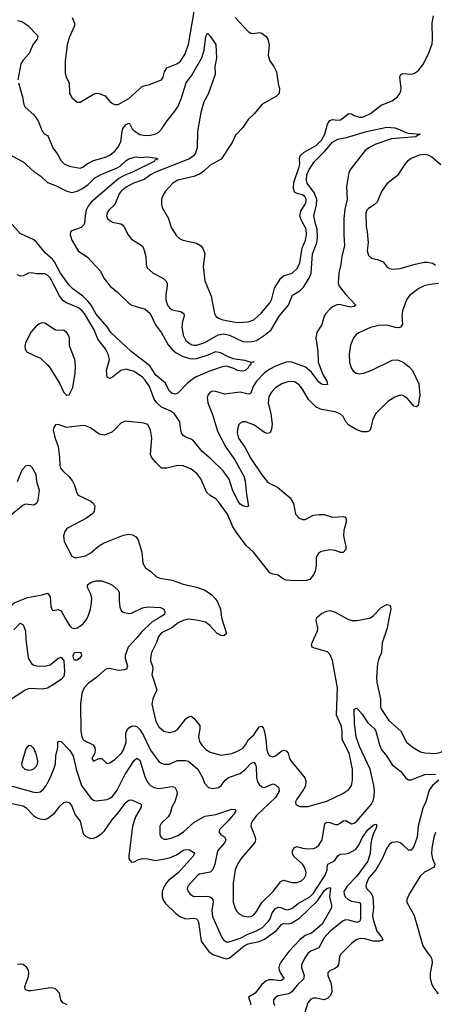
# Model space of a CAD drawing. Header units: inches. Extents: x 1682530 to 1839546, y 640742 to 791647.
# Tile 702 of 923: x 1816785 to 1819841, y 687158 to 694414. Entities that reach past the tile are written whole.
import ezdxf

# ---------------------------------------------------------------- set-up
doc = ezdxf.new("R2010")
doc.units = ezdxf.units.IN
doc.header["$MEASUREMENT"] = 0
doc.layers.add('B8618', color=7, linetype='Continuous')
doc.layers.add('B8619', color=7, linetype='Continuous')

msp = doc.modelspace()

# ---------------------------------------------------------------- linework, layer by layer
at = {"layer": 'B8618', "color": 5}
for points, elevation in [([(1817123.4, 690000), (1817152.3, 689950), (1817170, 689933.2), (1817180.7, 689930), (1817190, 689927.7), (1817210, 689933), (1817250, 689960.2), (1817272.7, 689987.3), (1817279.3, 690000)], 460), ([(1817801, 690000), (1817762.7, 689977.3), (1817680.7, 689899.3), (1817650, 689858), (1817585.5, 689790), (1817562.8, 689730), (1817561.8, 689710), (1817579.8, 689650), (1817572.6, 689627.4), (1817557.7, 689622.3), (1817510, 689619.4), (1817450, 689632.8), (1817427.7, 689630), (1817410, 689621.1), (1817353.7, 689570), (1817290, 689522), (1817260.2, 689490), (1817243.2, 689450), (1817233, 689370), (1817236.2, 689170), (1817243.3, 689130), (1817250, 689113.4), (1817261.6, 689101.6), (1817326.3, 689070), (1817339.7, 689050), (1817341.3, 689030), (1817335.8, 689004.2), (1817317.3, 688970), (1817330, 688951), (1817369.5, 688970.5), (1817390, 688970.6), (1817419.2, 688939.2), (1817433, 688933), (1817450, 688937.4), (1817490, 688965.2), (1817536.2, 689010), (1817550, 689033.7), (1817569.2, 689090), (1817567.6, 689150), (1817571.5, 689170), (1817590, 689195.2), (1817610, 689209.2), (1817630.7, 689210.7), (1817650, 689204.5), (1817670, 689183.6), (1817698.5, 689138.5), (1817748.8, 689030), (1817810, 688948), (1817830, 688934.4), (1817850, 688929.2), (1817890, 688927.9), (1817945.6, 688954.4), (1818010, 688955.2), (1818029.6, 688949.6), (1818098.9, 688890), (1818133.8, 688830), (1818147.4, 688787.4), (1818176.1, 688756.1), (1818210, 688747.8), (1818250, 688755.6), (1818270, 688770.3), (1818300.4, 688810), (1818323.5, 688830), (1818410, 688860.2), (1818450, 688890.2), (1818490, 688932.4), (1818510, 688941.7), (1818520.3, 688930), (1818527.2, 688910), (1818529.5, 688829.5), (1818538.5, 688798.5), (1818550, 688777.6), (1818570, 688761.7), (1818590, 688756.9), (1818650, 688782.6), (1818670, 688776.5), (1818694.7, 688754.7), (1818697.7, 688730), (1818670, 688681.6), (1818531, 688550), (1818500.2, 688510), (1818491.4, 688490), (1818488.9, 688470), (1818521.2, 688390), (1818523.2, 688370), (1818518.6, 688350), (1818415.5, 688230), (1818391.3, 688190), (1818374.4, 688150), (1818359.3, 688050), (1818359.3, 687910), (1818370, 687870.6), (1818384.2, 687844.2), (1818404.1, 687824.1), (1818430.2, 687810.2), (1818470, 687803.2), (1818490, 687806), (1818510, 687818.2), (1818530, 687841.5), (1818570.9, 687909.1), (1818654.6, 687990), (1818710, 688064.2), (1818730, 688073.4), (1818790, 688054.9), (1818830, 688055.5), (1818864.2, 688070), (1818884.7, 688090), (1818894.6, 688110), (1818897.1, 688130), (1818884.5, 688170), (1818870, 688192), (1818806.5, 688246.5), (1818795, 688270), (1818796.1, 688290), (1818810, 688314.9), (1818830, 688320.9), (1818868.7, 688308.7), (1818910, 688304.4), (1818950, 688305.7), (1818970, 688313.2), (1818990.8, 688330), (1819013.8, 688370), (1819034, 688490), (1819050, 688499.7), (1819070, 688498.3), (1819110, 688483.9), (1819130, 688483.5), (1819147.9, 688492.1), (1819170, 688511.3), (1819190, 688513.8), (1819230, 688489), (1819250, 688492.6), (1819270, 688508), (1819376.3, 688630), (1819390, 688657.6), (1819398.6, 688690), (1819400.8, 688730), (1819396.2, 688770), (1819368.1, 688890), (1819290, 689058.8), (1819265.5, 689130), (1819251.8, 689228.2), (1819250, 689334), (1819270, 689340.7), (1819310, 689295.3), (1819351.9, 689231.9), (1819398.3, 689190), (1819410.1, 689170), (1819436.5, 689070), (1819454.4, 689030), (1819490, 688986.3), (1819530, 688924), (1819593.4, 688873.4), (1819630, 688823.9), (1819650, 688813.5), (1819670, 688812.9), (1819770, 688851.9), (1819850, 688855.3)], 460), ([(1818275.5, 690000), (1818310.3, 689890), (1818290, 689874), (1818270, 689875.8), (1818240.7, 689890), (1818187.5, 689950), (1818154, 689974), (1818089.6, 689990.4), (1818030, 689995.4), (1817990, 689987.6), (1817954.2, 689970), (1817907.1, 689932.9), (1817830, 689895.3), (1817808.4, 689870), (1817794.7, 689825.3), (1817757.7, 689750), (1817749.3, 689710), (1817750.2, 689690), (1817764.7, 689650), (1817766.7, 689630), (1817758.2, 689590), (1817795, 689475), (1817766.4, 689410), (1817759.8, 689370), (1817790, 689241.6), (1817810, 689203.7), (1817848.4, 689170), (1817890, 689161.5), (1817930, 689171.3), (1817950, 689185.2), (1818010, 689261.7), (1818030, 689276), (1818050, 689280.5), (1818067.9, 689267.9), (1818113.9, 689213.9), (1818114, 689190), (1818103, 689130), (1818110, 689094.4), (1818127.1, 689067.1), (1818156.4, 689036.4), (1818190, 689015.5), (1818270, 688995), (1818350, 689007.6), (1818390, 689023.5), (1818430, 689046.7), (1818449.8, 689070), (1818470.7, 689109.3), (1818510, 689143.2), (1818550, 689203.8), (1818570, 689207.9), (1818582.2, 689190), (1818590, 689166), (1818600.6, 689110), (1818606.2, 689030), (1818619.9, 688999.9), (1818630, 688988.5), (1818650, 688983.2), (1818670, 688990.2), (1818710, 689021.7), (1818730, 689030.1), (1818750, 689026.5), (1818764.7, 689010), (1818774.2, 688970), (1818785, 688950), (1818886.9, 688826.9), (1818894, 688806), (1818891, 688769), (1818877.7, 688742.3), (1818826.7, 688670), (1818819.1, 688650), (1818821, 688630), (1818850, 688617.1), (1818910, 688614.9), (1819050, 688654.9), (1819167.7, 688712.3), (1819210, 688742.4), (1819231.1, 688770), (1819239.2, 688810), (1819238, 688890), (1819212.7, 689010), (1819162, 689110), (1819162.6, 689170), (1819154.1, 689214.1), (1819119.9, 689290), (1819127.2, 689490), (1819090, 689691.6), (1819073.8, 689733.8), (1819054.7, 689754.7), (1818950, 689784.5), (1818940.5, 689790), (1818938, 689798), (1818936, 689810), (1818942.2, 689830), (1818980.4, 689910), (1818982.6, 689930), (1818971.5, 689990), (1818973.7, 690000)], 480), ([(1819198.7, 690000), (1819210, 689994), (1819232.8, 689987.2), (1819270, 689986), (1819336.7, 690000)], 480), ([(1819506.6, 690000), (1819493.6, 689930), (1819457.7, 689822.3), (1819452.4, 689750), (1819430, 689700.5), (1819422.3, 689670), (1819415, 689570), (1819417.4, 689530), (1819443.6, 689410), (1819445.5, 689350), (1819451.7, 689330), (1819507, 689250), (1819593.4, 689170), (1819636.4, 689090), (1819686, 689050), (1819740, 689020), (1819771.1, 689011.1), (1819850, 689007.2), (1819890, 689017.5), (1819933.2, 689046.8), (1819960, 689080), (1819990, 689143), (1820000, 689154.5)], 480), ([(1816741.7, 689918.3), (1816790, 689967.7), (1816810, 689954.9), (1816827.9, 689910), (1816830.1, 689850), (1816848.3, 689710), (1816871.7, 689670), (1816890, 689657.2), (1816910, 689651.8), (1816970, 689650.1), (1817010, 689659.8), (1817070, 689708.2), (1817090, 689715.4), (1817110.8, 689690), (1817116.6, 689610), (1817110, 689573), (1817090, 689550.8), (1817027.2, 689510), (1816990, 689489.1), (1816950, 689479.8), (1816870, 689485.6), (1816850, 689483.9), (1816830, 689475.6), (1816692.5, 689387.5)], 440), ([(1816730, 688766.2), (1816890, 688722.2), (1816910, 688718.3), (1816935.8, 688724.2), (1816958.4, 688741.6), (1816975.7, 688764.3), (1817004.3, 688815.7), (1817040.6, 688899.4), (1817048.5, 688930), (1817050.9, 688990), (1817065.5, 689050), (1817065.4, 689090), (1817070, 689096.4), (1817090, 689095.8), (1817151.6, 689031.6), (1817180.2, 688990), (1817202.7, 688890), (1817241.6, 688770), (1817310, 688677), (1817330, 688662), (1817350, 688658.3), (1817430, 688668.4), (1817450, 688676.3), (1817469.4, 688690.6), (1817503.5, 688736.5), (1817560.8, 688850), (1817630, 688955.3), (1817650, 688971.6), (1817670, 688957), (1817710.1, 688830), (1817730, 688792.9), (1817750.7, 688770.7), (1817775.8, 688755.8), (1817810, 688748.1), (1817910, 688762.3), (1817930, 688758.3), (1817944.6, 688730), (1817945.7, 688710), (1817927.6, 688650), (1817907, 688610), (1817895.3, 688564.7), (1817880.9, 688539.1), (1817829.2, 688490.8), (1817818.7, 688470), (1817818.4, 688410), (1817828, 688388), (1817850, 688376.4), (1817870, 688375.8), (1817910, 688384.7), (1817950, 688402.6), (1817992.6, 688430), (1818070, 688498.5), (1818150, 688543.9), (1818230, 688557.1), (1818350, 688595.3), (1818373.7, 688593.7), (1818377.3, 688590), (1818370.3, 688570), (1818321, 688510), (1818260.8, 688450), (1818253.1, 688430), (1818268.5, 688410), (1818296.1, 688390), (1818305.5, 688370), (1818296.5, 688350), (1818243.8, 688290), (1818223.7, 688190), (1818210, 688152.8), (1818188.7, 688131.3), (1818110, 688116.8), (1818097.6, 688110), (1818024, 688030), (1818019.6, 688010), (1818026, 687990), (1818042, 687970), (1818070, 687951.7), (1818170, 687956.1), (1818190, 687951), (1818201.4, 687941.4), (1818209.5, 687929.5), (1818211.9, 687910), (1818201.2, 687850), (1818206.2, 687806.2), (1818276.1, 687650), (1818290.2, 687630.2), (1818310, 687619.7), (1818330, 687619.8), (1818410, 687645.7), (1818465.7, 687674.3), (1818530, 687699.1), (1818574.5, 687725.5), (1818619.5, 687770), (1818631, 687789), (1818646.6, 687833.4), (1818670, 687864.7), (1818690, 687874.7), (1818710, 687871.8), (1818750, 687855.5), (1818770, 687855.9), (1818790, 687863.7), (1818838.4, 687901.6), (1818923, 687950), (1818950, 687978.5), (1819036.7, 688110), (1819052, 688150), (1819050.8, 688170), (1819056.3, 688190), (1819105.5, 688214.5), (1819130, 688253.4), (1819139.4, 688260.6), (1819150, 688265.4), (1819186, 688266), (1819210, 688272.3), (1819259.9, 688300.1), (1819285.8, 688330), (1819310, 688386.2), (1819350, 688443.6), (1819390, 688478.5), (1819410, 688486.8), (1819417.6, 688477.6), (1819410.4, 688450.4), (1819394.8, 688425.2), (1819379.8, 688380.2), (1819373.4, 688346.6), (1819369.2, 688270), (1819350, 688212.1), (1819270, 688101.9), (1819199.8, 688030), (1819175.4, 687990), (1819175.6, 687970), (1819184.3, 687950), (1819205.7, 687930), (1819230, 687918.7), (1819288.8, 687908.8), (1819296.5, 687896.5), (1819296.6, 687790), (1819292.1, 687770), (1819270, 687761.7), (1819210, 687778.7), (1819190, 687780.3), (1819170, 687772.7), (1819070, 687695), (1819030, 687647.8), (1818990, 687574.8), (1818930, 687550.7), (1818910, 687532.9), (1818883.7, 687496.3), (1818863, 687450), (1818863.5, 687430), (1818881, 687370), (1818877.2, 687342.8), (1818830, 687298.7), (1818790, 687249.8), (1818770, 687236.5), (1818690, 687221.1), (1818670.7, 687209.3), (1818655.6, 687190), (1818654.8, 687170), (1818663.1, 687150)], 440), ([(1819873.8, 688810), (1819828.5, 688771.5), (1819803.6, 688736.4), (1819778, 688650), (1819755.3, 688604.7), (1819722.3, 688470), (1819715, 688390), (1819690, 688321.6), (1819670, 688294), (1819650, 688293.6), (1819610, 688334.2), (1819590, 688348.6), (1819570, 688355.3), (1819530, 688351.1), (1819510, 688338.9), (1819490, 688309.5), (1819456.8, 688230), (1819409.6, 688150.4), (1819358.6, 688090), (1819340.2, 688050), (1819337.1, 688030), (1819344.5, 688010), (1819376.6, 687976.6), (1819389.1, 687950), (1819391.9, 687870), (1819384.7, 687810), (1819390, 687782.4), (1819417.9, 687697.9), (1819455.3, 687650), (1819462, 687630), (1819436.4, 687623.6), (1819390, 687623), (1819330, 687641.2), (1819296, 687644), (1819270, 687636.8), (1819230, 687607.4), (1819152.3, 687527.7), (1819143.1, 687510), (1819134, 687450), (1819125.1, 687434.9), (1819110, 687421), (1819073.1, 687406.9), (1819057.1, 687390), (1819055.3, 687370), (1819077.6, 687317.6), (1819084, 687290), (1819085.5, 687250), (1819077.2, 687222.8), (1819057.3, 687202.7), (1819030, 687191.9), (1818970, 687204.4), (1818950, 687204), (1818930, 687195.4), (1818909, 687170), (1818884.2, 687090)], 460), ([(1816670, 688650.1), (1816810, 688619.8), (1816830, 688608.2), (1816887.8, 688550), (1816910, 688535), (1816934.5, 688525.5), (1816970, 688520.3), (1816990, 688526.4), (1817044.5, 688570), (1817080.4, 688619.6), (1817110, 688644.9), (1817130, 688651), (1817150, 688646.7), (1817170, 688619.3), (1817194.3, 688554.3), (1817230, 688508.5), (1817254.2, 688414.2), (1817270, 688396.9), (1817290, 688386.5), (1817310, 688380.8), (1817330, 688382.4), (1817350, 688390.2), (1817390, 688418.2), (1817410, 688437.2), (1817464.5, 688515.5), (1817511.5, 688568.5), (1817570, 688647.9), (1817590, 688661.8), (1817610, 688664.4), (1817675.2, 688635.2), (1817680.3, 688630), (1817680.7, 688610), (1817640, 688540), (1817617.2, 688470), (1817589.2, 688250), (1817590.4, 688230), (1817610, 688206.7), (1817630, 688208.9), (1817656.9, 688223.1), (1817690, 688233), (1817730, 688231.5), (1817790, 688218.9), (1817890, 688238.3), (1817940.2, 688259.8), (1817990, 688293), (1818010, 688298.8), (1818036.2, 688296.2), (1818070, 688278), (1818073.8, 688270), (1818064.9, 688250), (1817952.2, 688127.8), (1817882.2, 688070), (1817867.6, 688052.4), (1817850, 688027.1), (1817834.6, 687990), (1817834.4, 687950), (1817844.3, 687924.3), (1817860.9, 687900.9), (1817934.7, 687830), (1817965.9, 687805.9), (1818010, 687788.9), (1818070, 687792.4), (1818090, 687787.9), (1818103.2, 687763.2), (1818123.7, 687623.7), (1818177.6, 687550), (1818210, 687525.5), (1818290, 687497.6), (1818310, 687494), (1818330, 687498.6), (1818438.7, 687590), (1818470, 687602.9), (1818550, 687620.8), (1818590, 687639.1), (1818678.4, 687701.6), (1818714.5, 687745.5), (1818730, 687752.7), (1818770, 687751.1), (1818790, 687757.8), (1818847.7, 687792.3), (1818980.1, 687919.9), (1819030, 687993.9), (1819050, 688011.6), (1819070, 688019.5), (1819075, 688015), (1819068.7, 687950), (1819083.8, 687890), (1819083.2, 687870), (1819013.7, 687750), (1818936.4, 687683.6), (1818890, 687664.4), (1818850, 687633.1), (1818770, 687548.2), (1818710.1, 687470), (1818699.5, 687450), (1818695.3, 687430), (1818698.6, 687410), (1818707.6, 687387.6), (1818733.2, 687350), (1818730, 687344.2), (1818710, 687331.7), (1818650, 687339.7), (1818622.2, 687337.8), (1818599.1, 687330), (1818570, 687305), (1818519.9, 687240.1), (1818472.6, 687210), (1818485.8, 687170), (1818485.6, 687154.4)], 420), ([(1819850, 688425.4), (1819837, 688390), (1819821.9, 688310), (1819819.8, 688270), (1819828.9, 688230), (1819844.3, 688190), (1819840.8, 688170), (1819768.4, 688131.6), (1819736.6, 688103.4), (1819655.5, 687970), (1819638, 687930), (1819638.8, 687910), (1819693.7, 687813.7), (1819756.9, 687590), (1819785.1, 687545.1), (1819813.7, 687510), (1819821.7, 687490), (1819824.9, 687464.9), (1819811.1, 687390), (1819810.2, 687350), (1819819.6, 687310), (1819837.6, 687277.6), (1819870, 687234.9)], 480), ([(1817135.6, 687155.6), (1817102.9, 687170), (1817088.5, 687190), (1817079.9, 687239.9), (1817050, 687271.5), (1817030, 687278.3), (1817010, 687278.7), (1816870, 687258.4), (1816850, 687257.8), (1816830, 687264.7), (1816825.1, 687270), (1816822.5, 687290), (1816850, 687363), (1816854, 687390), (1816849.8, 687410), (1816838.4, 687430), (1816810, 687451.4), (1816790, 687454.6), (1816770, 687450.6)], 420)]:
    msp.add_lwpolyline(points, dxfattribs=dict(at, elevation=elevation))
for points, elevation in [([(1817210, 689693.3), (1817190, 689694.7), (1817181.6, 689710), (1817180.3, 689730), (1817189, 689750), (1817210, 689754.3), (1817236.3, 689750), (1817240.4, 689730), (1817228.4, 689710)], 440), ([(1816850, 689065.2), (1816830, 689042), (1816798.7, 688930), (1816803.7, 688910), (1816823, 688890), (1816850, 688882.6), (1816870, 688886), (1816890, 688894.4), (1816907.3, 688910), (1816916.9, 688930), (1816919.7, 688950), (1816910, 688997.2), (1816890, 689042.7), (1816870, 689062.7)], 460)]:
    msp.add_lwpolyline(points, close=True, dxfattribs=dict(at, elevation=elevation))
at = {"layer": 'B8619', "color": 5}
for points, elevation in [([(1817172, 694430), (1817188.4, 694390), (1817190.2, 694370), (1817151.8, 694288.2), (1817135.9, 694230), (1817120.7, 694110), (1817121.8, 694021.8), (1817128.8, 693990), (1817150.3, 693950), (1817153.4, 693870), (1817170, 693841), (1817210, 693806), (1817230, 693806), (1817330, 693866.7), (1817350, 693872.4), (1817370, 693871.6), (1817414.4, 693854.4), (1817450, 693812.6), (1817470, 693796.2), (1817490, 693788.4), (1817510, 693789.3), (1817590, 693833), (1817690, 693925.3), (1817742.2, 693937.8), (1817830, 693970.6), (1817843.6, 693990), (1817852.4, 694030), (1817870, 694060.3), (1817944.5, 694090), (1817971.1, 694110), (1818003.3, 694156.7), (1818030, 694230.8), (1818074.5, 694490)], 480), ([(1818373.7, 694430), (1818470, 694326.7), (1818490, 694315.3), (1818510, 694312), (1818550, 694319.3), (1818570, 694316.3), (1818602.8, 694290), (1818614, 694270), (1818624.9, 694230), (1818617.1, 694150), (1818630, 694111), (1818659.1, 694070), (1818679.1, 694030), (1818694, 693930), (1818700.7, 693910), (1818697.3, 693870), (1818678.8, 693850), (1818570.3, 693789.7), (1818516.3, 693723.7), (1818470, 693679.5), (1818430, 693620.7), (1818376.3, 693563.7), (1818350.2, 693509.8), (1818270, 693386.3), (1818190, 693341.4), (1818142.1, 693297.9), (1818110, 693276.2), (1818070, 693259.8), (1817950, 693230.8), (1817914, 693210), (1817859, 693150), (1817841.2, 693118.8), (1817831.6, 693090), (1817831.6, 693051.6), (1817836.5, 693030), (1817882.3, 692950), (1817902.3, 692882.3), (1817941.8, 692821.8), (1817962.6, 692802.6), (1817987.3, 692790), (1818088, 692768), (1818117.4, 692750), (1818134.9, 692730), (1818150.2, 692690), (1818136.5, 692596.5), (1818150.2, 692490.2), (1818197.4, 692377.4), (1818220.6, 692250), (1818231.3, 692230), (1818250, 692214.7), (1818282.2, 692202.2), (1818390, 692182.5), (1818470, 692186.7), (1818510, 692203.2), (1818567.1, 692252.9), (1818631.5, 692330), (1818643.5, 692356.5), (1818663.9, 692436.1), (1818710, 692510.2), (1818730, 692526.7), (1818794, 692546), (1818830, 692580.3), (1818850, 692622), (1818866.3, 692730), (1818892.3, 692790), (1818900.2, 692830), (1818895.5, 692870), (1818860.1, 692940.1), (1818851, 692970), (1818856.4, 693003.6), (1818890, 693055.3), (1818896.1, 693070), (1818896.5, 693090), (1818888.9, 693110), (1818870, 693124.7), (1818830, 693134.7), (1818810, 693144.6), (1818802.4, 693170), (1818806.3, 693213.7), (1818845.9, 693330), (1818849.9, 693350), (1818848.3, 693390), (1818853.6, 693410), (1818882.5, 693437.5), (1818970, 693487.9), (1819010, 693525.9), (1819033.9, 693570), (1819055, 693645), (1819070, 693672.4), (1819090, 693677.8), (1819130, 693673), (1819150, 693676.9), (1819210, 693722), (1819230, 693720.2), (1819250, 693708.5), (1819290, 693696.3), (1819310, 693696.5), (1819330, 693702.9), (1819370, 693724.3), (1819450, 693785.7), (1819530, 693815.6), (1819570, 693846.7), (1819587, 693870), (1819594.4, 693890), (1819595.9, 693910), (1819586.6, 693990), (1819591.1, 694008.9), (1819610, 694017.3), (1819670, 694013.5), (1819690, 694018), (1819721.8, 694038.2), (1819757.2, 694082.8), (1819797.3, 694162.7), (1819824.1, 694235.9), (1819828, 694272), (1819824.5, 694390), (1819836.1, 694443.9)], 480), ([(1816770, 694407.7), (1816801.2, 694401.2), (1816821.5, 694390), (1816848.4, 694368.4), (1816916.8, 694296.8), (1816920.2, 694290), (1816913.2, 694270), (1816885.9, 694234.1), (1816854.1, 694165.9), (1816810, 694115.6), (1816794.5, 694090), (1816772.4, 693972.4)], 460), ([(1816775.8, 693950), (1816806.6, 693846.6), (1816816.5, 693790), (1816825.7, 693770), (1816890, 693712.7), (1816922.4, 693670), (1816950, 693593.4), (1816970, 693570.5), (1816990, 693561.3), (1816994.7, 693554.7), (1817030.1, 693470.1), (1817064.5, 693424.5), (1817090, 693375.3), (1817112.2, 693352.2), (1817150, 693335), (1817230, 693319.1), (1817250, 693327.3), (1817277, 693350), (1817330, 693377.6), (1817410, 693398.7), (1817450, 693417.2), (1817490, 693449.2), (1817510, 693476.5), (1817530, 693514.9), (1817539.6, 693590), (1817546.6, 693613.4), (1817570, 693642.4), (1817590, 693652.6), (1817595.5, 693650), (1817615.3, 693610), (1817630, 693594.3), (1817670, 693568.3), (1817710, 693561.6), (1817750, 693563.8), (1817790, 693574.4), (1817810, 693586), (1817830, 693606.7), (1817872.9, 693670), (1817930, 693740.2), (1817950, 693773.2), (1817975, 693830), (1818012.2, 693950), (1818054.6, 694005.4), (1818126.6, 694133.4), (1818144.7, 694190), (1818158, 694290), (1818170, 694316.3), (1818190, 694293), (1818230, 694230.4), (1818236.5, 694130), (1818224.5, 694070), (1818225.3, 694010), (1818174.6, 693865.4), (1818143.2, 693810), (1818120.4, 693730), (1818096, 693590), (1818092.4, 693470), (1818081.6, 693430), (1818066, 693410), (1818036.9, 693390), (1817786.4, 693290), (1817749.4, 693270), (1817703.8, 693236.2), (1817624, 693210), (1817570, 693181.1), (1817533.1, 693150), (1817518.1, 693130), (1817486.6, 693053.4), (1817443.1, 693010), (1817429.1, 692990), (1817425.8, 692970), (1817432, 692950), (1817451.2, 692931.2), (1817470, 692922.8), (1817530, 692910.3), (1817542, 692902), (1817554, 692890), (1817584.2, 692830), (1817610, 692796.4), (1817687.6, 692747.6), (1817698, 692730), (1817714, 692670), (1817718, 692610), (1817725.9, 692585.9), (1817770, 692546.4), (1817846, 692506), (1817863, 692490), (1817871.7, 692471.7), (1817873.1, 692453.1), (1817863.2, 692390), (1817863.6, 692350), (1817874.3, 692310), (1817888.8, 692290), (1817910, 692275.3), (1817970, 692263.2), (1817994.9, 692250), (1817998, 692230), (1817984.2, 692190), (1817980.2, 692150), (1817989.2, 692090), (1818010, 692049), (1818050, 692020.6), (1818070, 692015.8), (1818090, 692017), (1818150, 692035.8), (1818247.5, 692092.5), (1818290, 692098.2), (1818331.4, 692090), (1818430, 692042.2), (1818490, 692039.2), (1818530, 692050.9), (1818589.9, 692090.1), (1818637.7, 692130), (1818698.5, 692230), (1818765.6, 692310), (1818796.4, 692383.6), (1818850, 692416.8), (1818876.2, 692443.8), (1818918.3, 692510), (1818933.3, 692546.7), (1818944.3, 692690), (1818974.5, 692770), (1818981, 692810), (1818976.8, 692870), (1818964.6, 692910), (1818954.2, 692970), (1818972.9, 693050), (1818974.6, 693090), (1818957.1, 693137.1), (1818904.7, 693210), (1818898.4, 693230), (1818902.2, 693270), (1818918.2, 693310), (1818957.7, 693370), (1819034.6, 693445.4), (1819090, 693510.7), (1819130, 693533.5), (1819193, 693547), (1819342, 693590), (1819490, 693621.3), (1819550, 693617.3), (1819585.5, 693605.5), (1819630, 693583.1), (1819650, 693578.7), (1819738, 693570), (1819718, 693562), (1819706, 693550), (1819524.7, 693535.3), (1819410, 693498), (1819359.1, 693470), (1819332.7, 693450), (1819224.9, 693315.1), (1819211.7, 693288.3), (1819195.1, 693184.9), (1819198.6, 693090), (1819182.3, 693017.7), (1819173.3, 692950), (1819173.5, 692830), (1819178.7, 692750), (1819159.5, 692670), (1819152.7, 692610), (1819137.1, 692550), (1819132.6, 692472.6), (1819140.7, 692450), (1819188.8, 692388.8), (1819263, 692310), (1819250, 692301.3), (1819223.4, 692296.6), (1819150, 692314), (1819130, 692314.5), (1819090, 692297.4), (1819070, 692282.2), (1819042, 692250), (1819030.2, 692230), (1819011.5, 692168.5), (1818975.2, 692110), (1818968.9, 692071.1), (1818982.6, 691970), (1818984.3, 691890), (1819020.1, 691800.1), (1819050.2, 691750), (1819053.5, 691726.5), (1819030, 691722.9), (1819010, 691728.4), (1818990, 691743.5), (1818937, 691817), (1818892.7, 691852.7), (1818790, 691891.2), (1818770, 691893.6), (1818750, 691890.5), (1818670, 691861.1), (1818630, 691839.9), (1818588.4, 691810), (1818530.2, 691750), (1818507.2, 691710), (1818490, 691661.6), (1818482.3, 691657.7), (1818470, 691654.7), (1818410, 691669), (1818295.7, 691655.7), (1818230, 691675.4), (1818210, 691677.4), (1818190, 691669.6), (1818174, 691650), (1818167.8, 691630), (1818171.3, 691590), (1818205.3, 691505.3), (1818242.9, 691382.9), (1818303.9, 691263.9), (1818372.1, 691170), (1818438.5, 691050), (1818447.4, 691012.6), (1818456.5, 690916.5), (1818470.8, 690830), (1818456.8, 690823.2), (1818430, 690832), (1818410, 690844.7), (1818390, 690874.5), (1818353.1, 690950), (1818328.3, 691028.3), (1818286, 691090), (1818196.9, 691176.9), (1818130, 691232.7), (1818067.8, 691307.8), (1818050, 691322.5), (1818010, 691337.4), (1817990, 691351.1), (1817978, 691370), (1817972.3, 691390), (1817964.8, 691450), (1817926, 691510), (1817899.1, 691530), (1817830, 691558.8), (1817795.7, 691590), (1817777.7, 691617.7), (1817740.9, 691710), (1817710, 691758.8), (1817690, 691781.1), (1817630, 691821.6), (1817570, 691838.3), (1817530.8, 691829.2), (1817470, 691779.6), (1817450, 691769.6), (1817430, 691779), (1817426, 691830), (1817446.2, 691910), (1817436.5, 691950), (1817418, 691990), (1817360.2, 692060.2), (1817333.9, 692130), (1817262.6, 692250), (1817245, 692270), (1817218.5, 692290), (1817130, 692327.2), (1817104.4, 692344.4), (1817079.2, 692379.2), (1817010, 692510.9), (1816992.9, 692530), (1816970, 692542), (1816910, 692540.4), (1816870, 692548.5), (1816850, 692545.3), (1816810, 692526), (1816790, 692523.6), (1816770, 692534.5)], 460), ([(1816727, 693410), (1816810, 693368.1), (1816890, 693296.5), (1816942, 693262), (1816990, 693214.6), (1817050, 693192.6), (1817133.7, 693150), (1817170, 693141.8), (1817208.2, 693150), (1817247.8, 693170), (1817290, 693200.1), (1817339.8, 693250), (1817390, 693276.2), (1817499.7, 693320.3), (1817524.9, 693335.1), (1817570, 693376.5), (1817590, 693387.9), (1817630, 693401.7), (1817650, 693403.1), (1817670, 693399.5), (1817730, 693402.8), (1817794, 693394), (1817802.8, 693390), (1817782, 693378), (1817777.1, 693370), (1817616.5, 693290), (1817554.6, 693265.4), (1817516.7, 693243.3), (1817311.6, 693070), (1817290, 693040.9), (1817276.2, 693010), (1817267.1, 692970), (1817263.9, 692916.1), (1817258.2, 692901.8), (1817237.8, 692882.2), (1817170, 692858.7), (1817159.3, 692850), (1817156.5, 692830), (1817170.2, 692790), (1817215.8, 692710), (1817284.6, 692664.6), (1817381.3, 692561.3), (1817404.9, 692510), (1817452, 692450), (1817507.3, 692407.3), (1817590, 692324.4), (1817611.1, 692311.1), (1817710, 692280.7), (1817747.1, 692250), (1817785.3, 692165.3), (1817830, 692107), (1817878.9, 692018.9), (1817905.8, 691985.8), (1817939.6, 691959.6), (1817990, 691932.5), (1818038.7, 691918.7), (1818070, 691915.5), (1818090, 691917.9), (1818175.2, 691944.8), (1818232, 691970), (1818262.8, 691962.8), (1818313.7, 691933.7), (1818357.3, 691917.3), (1818445.5, 691905.5), (1818490, 691891), (1818512.7, 691892.7), (1818490.8, 691889.2), (1818486.8, 691870), (1818475.6, 691864.4), (1818468.5, 691850), (1818447.2, 691830), (1818430, 691823), (1818390, 691828.5), (1818362.8, 691842.8), (1818310, 691860.5), (1818270, 691854), (1818179, 691821), (1818080.9, 691779.1), (1818056, 691764), (1818023.2, 691736.8), (1817950, 691662), (1817930, 691654), (1817910, 691659.3), (1817890, 691677), (1817858.1, 691738.1), (1817790, 691795.4), (1817744.4, 691864.4), (1817606.6, 691970), (1817457.6, 692110), (1817429.4, 692150), (1817350, 692243.4), (1817311.4, 692311.4), (1817290, 692338.5), (1817250, 692377.6), (1817177.2, 692430), (1817150, 692458.5), (1817087.3, 692547.3), (1817043, 692630), (1817026.9, 692650), (1816974.6, 692694.6), (1816910, 692775.4), (1816890, 692791.6), (1816790, 692839.2), (1816730, 692906)], 440), ([(1819890, 693345.1), (1819822.2, 693402.2), (1819796.6, 693416.6), (1819770, 693421.6), (1819730, 693415.7), (1819670, 693390.7), (1819640.9, 693370), (1819623.2, 693350), (1819570, 693265.6), (1819490, 693206), (1819451.5, 693148.5), (1819418.9, 693070), (1819397.8, 693050), (1819356, 693024), (1819344.3, 693010), (1819336.3, 692990), (1819338.4, 692890), (1819346.9, 692850), (1819352.6, 692770), (1819346.3, 692710), (1819356.7, 692676.7), (1819378, 692658), (1819430, 692644.6), (1819464.9, 692630), (1819494.8, 692590), (1819510, 692581.6), (1819536.2, 692576.2), (1819590, 692580.9), (1819690, 692610.2), (1819766.9, 692626.9), (1819790, 692628.5), (1819830, 692620.5), (1819850, 692604.9)], 480), ([(1819871.3, 692470), (1819810, 692464.1), (1819766.7, 692453.3), (1819726.1, 692433.9), (1819658.7, 692381.3), (1819635.3, 692350), (1819607.4, 692270), (1819601.1, 692230), (1819605.5, 692170), (1819592.7, 692147.3), (1819576.7, 692143.3), (1819554.9, 692145.1), (1819490, 692164), (1819430, 692161.5), (1819370, 692146.2), (1819290.7, 692110), (1819266.2, 692093.8), (1819245.3, 692070), (1819224.5, 692015.5), (1819213.1, 691950), (1819215.3, 691890), (1819227.4, 691850), (1819240.3, 691830), (1819265.5, 691810), (1819290, 691805.2), (1819319.5, 691810), (1819374.7, 691830), (1819530, 691905.7), (1819570, 691908.7), (1819611.3, 691891.3), (1819656, 691856), (1819679.5, 691830), (1819726.7, 691730), (1819733.4, 691650), (1819722, 691570), (1819710, 691562), (1819690, 691566), (1819643.8, 691623.8), (1819610, 691646), (1819590, 691646.6), (1819550, 691631.7), (1819499.3, 691600.7), (1819410, 691511.8), (1819387.4, 691470), (1819374.3, 691405.7), (1819367.4, 691392.6), (1819357.7, 691382.3), (1819343.4, 691376.6), (1819310, 691378), (1819270, 691391.9), (1819210, 691426.6), (1819189.8, 691450), (1819168.3, 691490), (1819147.3, 691510), (1819110, 691524.5), (1819010, 691542.7), (1818970, 691559.7), (1818914.5, 691614.5), (1818870, 691691.6), (1818844.4, 691724.4), (1818810, 691745.3), (1818770, 691748.8), (1818716.4, 691730), (1818670, 691700.7), (1818640.2, 691670), (1818622.4, 691637.6), (1818616.8, 691590), (1818636.1, 691510), (1818646.4, 691433.6), (1818642.4, 691397.6), (1818630.2, 691369.8), (1818610, 691365.7), (1818590, 691371), (1818510, 691429.8), (1818450, 691449.7), (1818430, 691451), (1818410, 691441.6), (1818401.1, 691430), (1818390, 691395.3), (1818387.5, 691370), (1818398, 691330), (1818443.5, 691263.5), (1818490, 691179.7), (1818570, 691061.1), (1818610.2, 691010.2), (1818630, 690996), (1818685.5, 690970), (1818778, 690890), (1818803.8, 690850), (1818819.1, 690770), (1818842.8, 690742.8), (1818870, 690730.7), (1818890, 690730.7), (1818950, 690763.8), (1818991.4, 690768.6), (1819030, 690767), (1819090, 690748.9), (1819172.2, 690752.2), (1819187.7, 690747.7), (1819192.7, 690730), (1819190.4, 690710.4), (1819173.1, 690650), (1819171.6, 690610), (1819189, 690530), (1819188.7, 690510), (1819170, 690488), (1819150, 690488.2), (1819110, 690502.4), (1819070, 690507), (1819010, 690495.6), (1818990, 690484.5), (1818970.3, 690450), (1818971.5, 690390), (1818962.6, 690350), (1818950, 690322.7), (1818924, 690290), (1818897.4, 690282.6), (1818810, 690278.7), (1818750, 690282.9), (1818730, 690291.6), (1818690, 690321.7), (1818650, 690327.7), (1818630, 690337.2), (1818509.6, 690490), (1818457.8, 690537.8), (1818387.2, 690627.2), (1818356.9, 690676.9), (1818315.8, 690770), (1818250, 690861), (1818230, 690883.9), (1818188.7, 690908.7), (1818164.1, 690930), (1818121.2, 691030), (1818091, 691071), (1818050, 691102), (1817990, 691126.2), (1817949.7, 691129.7), (1817870, 691108.9), (1817830, 691109.8), (1817787.8, 691150), (1817757.2, 691190), (1817748.5, 691210), (1817759.7, 691330), (1817749.6, 691390), (1817730, 691431.8), (1817701, 691441), (1817564.1, 691455.9), (1817530, 691440.9), (1817486.7, 691393.3), (1817464.5, 691375.5), (1817410, 691351.5), (1817370, 691359.7), (1817306.1, 691406.1), (1817270, 691421.7), (1817250, 691423.1), (1817130, 691409.7), (1817070, 691431.8), (1817050.5, 691429.5), (1817037.1, 691410), (1817032.4, 691390), (1817047.8, 691327.8), (1817068.9, 691268.9), (1817079.6, 691190), (1817081.3, 691130), (1817087, 691110), (1817102.4, 691090), (1817147.9, 691047.9), (1817173.6, 691013.6), (1817187.2, 690990), (1817206.8, 690926.8), (1817216.3, 690910), (1817310, 690866.4), (1817330.2, 690850.2), (1817339.5, 690830), (1817334, 690790), (1817316.4, 690770), (1817278.6, 690741.4), (1817143.1, 690670), (1817130, 690661), (1817118.1, 690641.9), (1817108.9, 690610), (1817114.1, 690570), (1817170, 690460.4), (1817190, 690450.3), (1817210, 690450.3), (1817270, 690462.6), (1817310, 690486), (1817365.7, 690534.3), (1817404.1, 690555.9), (1817550, 690616.1), (1817590, 690621.8), (1817618, 690618), (1817643.4, 690603.4), (1817658.8, 690578.8), (1817685.9, 690490), (1817694, 690410), (1817713.8, 690373.8), (1817750.5, 690350), (1817791.4, 690311.4), (1817817.6, 690297.6), (1817910, 690285), (1817990, 690253.7), (1818091.6, 690231.6), (1818150.8, 690210.8), (1818198.5, 690178.5), (1818226.5, 690150), (1818243.9, 690123.9), (1818266.5, 690070), (1818272.4, 690010), (1818275.5, 690000)], 480), ([(1816770, 691010.3), (1816804, 691096), (1816830, 691126.5), (1816850, 691132), (1816866, 691126), (1816875.9, 691115.9), (1816905.1, 691065.1), (1816910.5, 691010), (1816929, 690949), (1816918.8, 690870), (1816910.1, 690849.9), (1816890, 690835.8), (1816830, 690842.9), (1816810, 690836.6), (1816718.3, 690761.7)], 460), ([(1817279.3, 690000), (1817293.3, 690026.7), (1817307, 690070), (1817315.8, 690115.8), (1817317, 690150), (1817310, 690182), (1817285.4, 690230), (1817286.3, 690250), (1817312.7, 690270), (1817350, 690279.1), (1817390, 690280.3), (1817450, 690255.9), (1817470, 690246.2), (1817510.2, 690210), (1817519.6, 690190), (1817518.9, 690130), (1817524.4, 690084.4), (1817536.5, 690056.5), (1817547.9, 690047.9), (1817590, 690039.1), (1817610, 690040.7), (1817690, 690078.9), (1817730, 690086.4), (1817822.5, 690082.5), (1817848, 690070), (1817855.8, 690050), (1817851.8, 690030), (1817801, 690000)], 460), ([(1816612.5, 690000), (1816639.8, 690030), (1816744.2, 690115.8), (1816843.8, 690156.2), (1816950, 690176.6), (1816990, 690188.8), (1817010, 690160.7), (1817014.9, 690090), (1817025.8, 690065.8), (1817030, 690061), (1817070, 690068.4), (1817090, 690057.6), (1817123.4, 690000)], 460), ([(1819336.7, 690000), (1819370, 690007), (1819390, 690021.3), (1819450, 690082.4), (1819490, 690104.9), (1819510, 690099.1), (1819517.1, 690090), (1819519.5, 690070), (1819506.6, 690000)], 480), ([(1818973.7, 690000), (1818975.8, 690010), (1819010, 690039.1), (1819050, 690056.5), (1819070, 690060.3), (1819110, 690047.2), (1819198.7, 690000)], 480)]:
    msp.add_lwpolyline(points, dxfattribs=dict(at, elevation=elevation))
at = {"layer": 'B8619', "color": 5, "elevation": 480}
msp.add_lwpolyline([(1816950, 692180.5), (1816930, 692173.3), (1816901.6, 692150), (1816868.1, 692111.9), (1816827.2, 692030), (1816823.7, 692010), (1816826.1, 691986.1), (1816836.3, 691970), (1816850, 691959.3), (1816939.7, 691919.7), (1816990, 691871.8), (1817010, 691847), (1817082, 691730), (1817110, 691666), (1817130, 691647.3), (1817150, 691651), (1817176.8, 691703.2), (1817195.1, 691810), (1817197.8, 691862.2), (1817192.4, 691910), (1817153.6, 692010), (1817152.3, 692070), (1817146, 692090), (1817130, 692112), (1817110, 692125.1), (1817050, 692126.3), (1816970, 692178)], close=True, dxfattribs=at)

doc.saveas('drawing.dxf')
